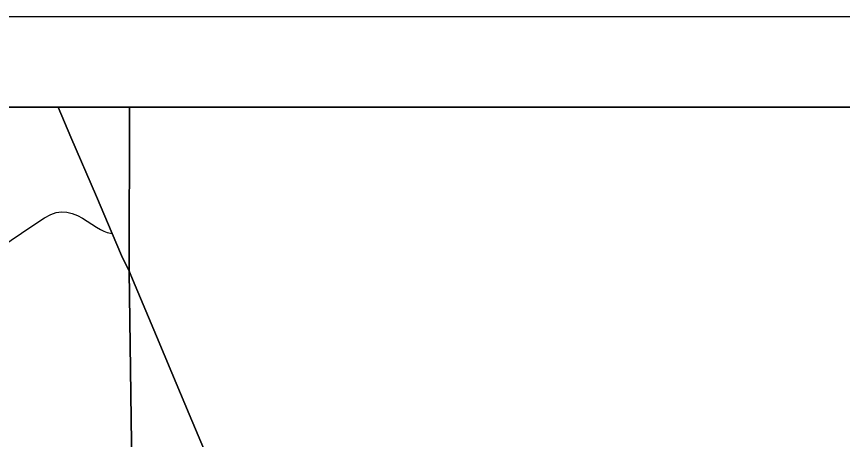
# Model space of a CAD drawing. Extents: x 0 to 34, y 0 to 22.
# Drawn here: x 6.994 to 7.905, y 20.533 to 21 of the extents above; entities that cross this region are included whole.
import ezdxf

# ---------------------------------------------------------------- set-up
doc = ezdxf.new("R2010")
doc.units = 0
for name, color, linetype in [('GM_X_Rail_Line', 7, 'Continuous'), ('GM_X_State_Route', 7, 'Continuous'), ('GM_X_Township_Road', 7, 'Continuous'), ('GM_X_US_Route', 7, 'Continuous'), ('SH_Data', 7, 'Continuous')]:
    doc.layers.add(name, color=color, linetype=linetype)

msp = doc.modelspace()

# ---------------------------------------------------------------- linework, layer by layer
at = {"layer": 'GM_X_Rail_Line'}
for points in [[(6.02829, 20.10544), (6.12106, 20.10515), (6.12684, 20.10506), (6.21108, 20.10418), (6.23316, 20.10431), (6.25315, 20.10393), (6.30791, 20.10337), (6.33586, 20.10307), (6.38868, 20.10324), (6.41665, 20.10315), (6.46942, 20.10285), (6.53774, 20.10242), (6.56571, 20.10206), (6.62164, 20.10137), (6.67759, 20.10105), (6.71488, 20.10092), (6.73353, 20.10117), (6.7429, 20.10123), (6.75222, 20.10077), (7.12725, 20.09528), (7.11871, 20.71882), (7.11891, 20.9), (4.7404, 20.9)], [(11.5404, 20.9), (7.11891, 20.9), (7.11871, 20.71882), (7.12725, 20.09528), (7.38515, 20.08996), (7.42227, 20.09027), (7.47819, 20.0898), (7.5279, 20.08958), (7.56207, 20.08929), (7.59004, 20.08908), (7.64309, 20.08878), (7.68632, 20.08857), (7.74225, 20.08847), (7.77019, 20.08857), (7.79816, 20.08866), (7.85097, 20.0883), (7.91001, 20.08757)]]:
    msp.add_lwpolyline(points, dxfattribs=at)
at = {"layer": 'GM_X_State_Route'}
for points in [[(7.09986, 20.76035), (7.0827, 20.80111), (7.05444, 20.86679), (7.04023, 20.9)], [(7.11892, 20.71827), (7.11035, 20.73617), (7.09986, 20.76035)], [(7.38537, 20.08941), (7.37923, 20.10297), (7.37058, 20.12297), (7.33654, 20.20307), (7.31082, 20.26307), (7.2813, 20.33159), (7.24989, 20.40607), (7.22605, 20.46349), (7.20186, 20.52075), (7.18486, 20.56083), (7.16575, 20.60674), (7.14897, 20.6469), (7.12257, 20.70998), (7.11892, 20.71827)]]:
    msp.add_lwpolyline(points, dxfattribs=at)
at = {"layer": 'GM_X_Township_Road'}
msp.add_lwpolyline([(6.95169, 20.72853), (7.01254, 20.76936), (7.02537, 20.77774), (7.0324, 20.78132), (7.03808, 20.78354), (7.0439, 20.78432), (7.04984, 20.78406), (7.0559, 20.78255), (7.06158, 20.78027), (7.06736, 20.7774), (7.08276, 20.76746), (7.08704, 20.76491), (7.09086, 20.76318), (7.09456, 20.7617), (7.09986, 20.76035)], dxfattribs=at)
at = {"layer": 'GM_X_US_Route'}
for points in [[(7.04023, 20.9), (7.05444, 20.86679), (7.0827, 20.80111), (7.09986, 20.76035)], [(7.09986, 20.76035), (7.11035, 20.73617), (7.11892, 20.71827)], [(7.11892, 20.71827), (7.12257, 20.70998), (7.14897, 20.6469), (7.16575, 20.60674), (7.18486, 20.56083), (7.20186, 20.52075), (7.22605, 20.46349), (7.24989, 20.40607), (7.2813, 20.33159), (7.31082, 20.26307), (7.33654, 20.20307), (7.37058, 20.12297), (7.37923, 20.10297), (7.38537, 20.08941)]]:
    msp.add_lwpolyline(points, dxfattribs=at)
at = {"layer": 'SH_Data'}
for p, q in [((4.6404, 21), (11.6404, 21)), ((4.7404, 20.9), (11.5404, 20.9))]:
    msp.add_line(p, q, dxfattribs=at)

doc.saveas('drawing.dxf')
